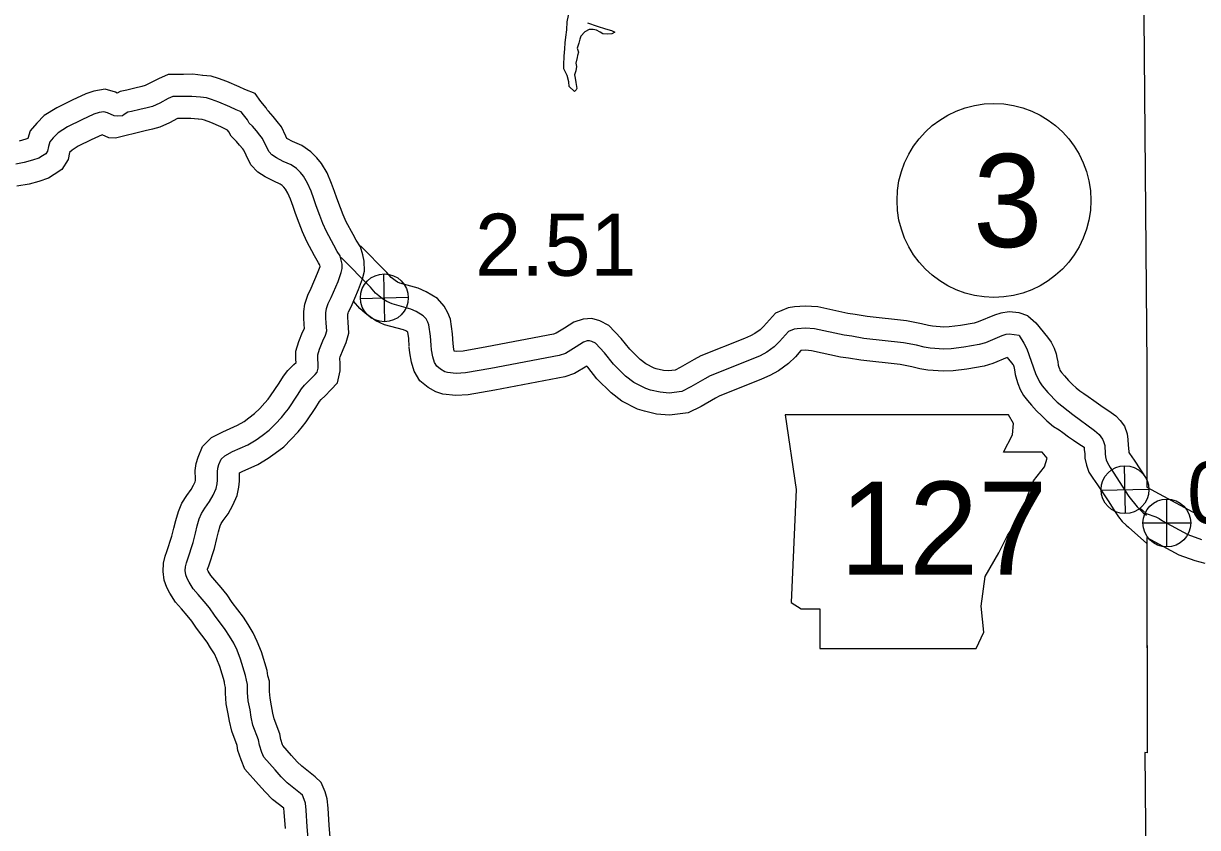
# Model space of a CAD drawing. Extents: x -83719 to 153526, y -11835 to 11446.
# Drawn here: x 8019.5 to 8285.9, y -121.3 to 61 of the extents above; entities that cross this region are included whole.
import ezdxf

# ---------------------------------------------------------------- set-up
doc = ezdxf.new("R2010")
doc.units = 0
for name, color, linetype in [('Level 10', 7, 'Continuous'), ('Level 11', 7, 'Continuous'), ('Level 2', 7, 'Continuous'), ('Level 21', 7, 'Continuous'), ('Level 25', 7, 'Continuous'), ('Level 26', 7, 'Continuous'), ('Level 27', 7, 'Continuous'), ('Level 59', 7, 'Continuous'), ('Level 9', 7, 'Continuous')]:
    doc.layers.add(name, color=color, linetype=linetype)

msp = doc.modelspace()

# ---------------------------------------------------------------- linework, layer by layer
at = {"layer": 'Level 10'}
for points in [[(8060.18, 49.24), (8057.93, 49.49), (8055.8, 49.48), (8052.32, 49.45), (8050.1, 48.49), (8048.17, 47.45), (8047.11, 46.96), (8046.33, 46.76), (8044.71, 46.36), (8042.91, 45.93), (8041.37, 45.61), (8040.73, 45.24), (8040.34, 45.43), (8038, 46.13), (8035.41, 45.69), (8033.59, 45.07), (8030.51, 43.64), (8027.04, 41.92), (8024.14, 40.15), (8022.49, 38.42), (8020.96, 36.65), (8020.43, 34.9), (8020, 34.76), (8018.5, 34.34)], [(8074.76, -85.72), (8073.47, -81.54), (8072.52, -79.14), (8071.58, -77.17), (8070.44, -75.33), (8069.4, -73.63), (8066.85, -70.29), (8065.69, -68.55), (8064.3, -66.88), (8062.91, -65.23), (8062, -64.2), (8061.37, -63.21), (8061.2, -62.88), (8061.23, -62.74), (8061.5, -62), (8062.78, -58.05), (8063.34, -55.78), (8063.7, -54.25), (8064.08, -52.96), (8064.31, -52.4), (8064.75, -51.73), (8065.88, -50.17), (8067, -48.24), (8067.98, -46.02), (8068.36, -44.17), (8068.51, -42.77), (8068.47, -40.99), (8068.48, -40.9), (8069.06, -40.6), (8072.66, -38.98), (8074.99, -37.61), (8076.59, -36.45), (8078.52, -34.97), (8080.21, -33.29), (8081.79, -31.64), (8082.79, -30.38), (8083.61, -29.35), (8085.8, -26.09), (8086.68, -24.76), (8087.02, -24.3), (8087.92, -23.42), (8089.25, -22.06), (8090.73, -20.46), (8091.3, -17.77), (8091.34, -16.12), (8091.27, -14.91), (8091.37, -14.6), (8092.04, -12.91), (8092.73, -11.36), (8093.33, -9.2), (8093.12, -6.7), (8093.09, -5.7), (8093.1, -4.92), (8093.13, -4.7), (8093.22, -4.41), (8093.81, -3.24), (8095.53, 0.7), (8096.37, 3.09), (8096.85, 4.84), (8096.76, 7.09), (8096.44, 8.52), (8095.98, 10.35), (8094.99, 11.9), (8094.31, 13.12), (8092.73, 16.06), (8092.01, 17.59), (8091.43, 19.2), (8090.61, 21.37), (8090.05, 22.91), (8089.4, 24.76), (8088.41, 27.11), (8087.09, 29.26), (8086.04, 30.54), (8084.68, 31.94), (8082.65, 33.35), (8080.54, 34.26), (8079.38, 34.86), (8079.25, 34.95), (8078.98, 35.49), (8078.02, 37.56), (8077.03, 38.8), (8076.14, 39.9), (8075.05, 41.13), (8074.77, 41.41), (8074.53, 41.89), (8073.34, 43.36), (8072.03, 45.16), (8069.67, 46.05), (8068.4, 46.64), (8065.63, 47.86), (8063.73, 48.53), (8062.03, 49.08), (8060.07, 49.25)], [(8059.08, 39.3), (8057.41, 39.49), (8055.88, 39.48), (8054.44, 39.47), (8052.63, 38.49), (8050.44, 37.49), (8048.76, 37.06), (8047.07, 36.64), (8040.32, 35.04), (8038.83, 35.09), (8037.35, 35.78), (8037.32, 35.78), (8034.83, 34.62), (8031.88, 33.16), (8030.48, 32.3), (8029.93, 31.72), (8029.59, 30.13), (8028.16, 27.87), (8026.46, 26.77), (8025.11, 25.94), (8022.95, 25.2), (8020.73, 24.58), (8017.97, 24.09)], [(8065.1, -88.33), (8064.03, -84.85), (8063.35, -83.13), (8062.8, -81.98), (8061.92, -80.57), (8061.14, -79.28), (8058.72, -76.12), (8057.66, -74.54), (8056.63, -73.3), (8055.34, -71.77), (8053.97, -70.22), (8052.71, -68.22), (8052.01, -66.9), (8051.42, -65.24), (8051.13, -63.3), (8051.25, -61.41), (8051.65, -59.83), (8052.03, -58.76), (8053.16, -55.3), (8053.62, -53.42), (8054.03, -51.68), (8054.62, -49.69), (8055.38, -47.78), (8056.52, -46.04), (8057.49, -44.71), (8058.07, -43.69), (8058.4, -42.96), (8058.47, -42.61), (8058.5, -42.34), (8058.45, -40.39), (8058.68, -38.78), (8059.08, -37.36), (8060.12, -34.91), (8062.16, -32.92), (8064.7, -31.59), (8068.06, -30.09), (8069.51, -29.23), (8070.61, -28.43), (8071.92, -27.43), (8073.07, -26.28), (8074.26, -25.05), (8074.97, -24.16), (8075.53, -23.45), (8077.48, -20.54), (8078.51, -18.99), (8079.48, -17.7), (8080.83, -16.36), (8081.31, -15.88), (8081.26, -15.19), (8081.25, -13.3), (8081.98, -11.15), (8082.82, -9.02), (8083.21, -8.16), (8083.14, -7.29), (8083.08, -5.76), (8083.12, -4.33), (8083.28, -2.62), (8083.96, -0.57), (8084.75, 1.01), (8086.22, 4.37), (8086.77, 5.93), (8086.71, 6.23), (8086.68, 6.33), (8086.4, 6.76), (8085.53, 8.33), (8083.8, 11.57), (8082.76, 13.76), (8082.05, 15.74), (8081.23, 17.9), (8080.64, 19.54), (8080.07, 21.16), (8079.49, 22.53), (8078.93, 23.44), (8078.57, 23.87), (8078.19, 24.27), (8077.75, 24.57), (8076.25, 25.23), (8074.34, 26.21), (8072.65, 27.32), (8071.05, 28.97), (8069.97, 31.15), (8069.45, 32.26), (8069.23, 32.55), (8068.51, 33.44), (8067.78, 34.26), (8066.59, 35.43), (8066.09, 36.42), (8065.75, 36.84), (8064.26, 37.54), (8061.95, 38.55), (8060.52, 39.06), (8060.02, 39.22), (8059.19, 39.29)], [(8116.97, -11.66), (8116.84, -9.4), (8116.34, -6.07), (8115.77, -4.59), (8114.92, -3.08), (8113.43, -1.39), (8110.85, 0.18), (8109, 0.97), (8104.87, 2.1), (8104.36, 2.34), (8103.79, 2.73), (8103.2, 3.14), (8102.92, 3.39), (8101.91, 4.56), (8095.98, 10.61)], [(8106.99, -12.22), (8106.89, -10.43), (8106.67, -8.98), (8106.25, -8.73), (8105.7, -8.49), (8101.37, -7.31), (8099.44, -6.39), (8098.13, -5.53), (8096.97, -4.7), (8095.77, -3.64), (8094.36, -1.99)], [(8247.39, -5.31), (8245.47, -4.58), (8243.17, -4.37), (8241.3, -4.68), (8239.84, -5.11), (8236.1, -6.68), (8235.21, -6.94), (8232.14, -7.47), (8229.57, -7.77), (8228.37, -7.84), (8225.78, -7.64), (8224.88, -7.51), (8223.28, -7.09), (8219.9, -6.43), (8210.9, -5.46), (8208.18, -4.97), (8206.52, -4.77), (8199.72, -3.27), (8196.89, -3.09), (8194.41, -3.28), (8193.02, -3.51), (8190.13, -4.66), (8187.43, -7.68), (8186.62, -8.46), (8185.47, -9.3), (8184.47, -9.84), (8183.06, -10.45), (8173.21, -14.37), (8171.64, -15.19), (8168.53, -17.03), (8167.37, -17.6), (8165.88, -17.79), (8164.72, -17.69), (8163.06, -17.3), (8162.6, -17.16), (8160.68, -16.18), (8159.41, -15.19), (8157.06, -12.87), (8155.09, -10.4), (8152.32, -7.46), (8150.27, -6.43), (8148.44, -5.93), (8146.46, -6.02), (8144.36, -6.7), (8142.21, -8.12), (8140.36, -9.22), (8139.76, -9.42), (8124.6, -12.34), (8119.23, -13.27), (8117.8, -13.35), (8117.21, -13.29), (8117.03, -12.29), (8116.96, -11.46)], [(8247.39, -5.31), (8249.25, -6.9), (8251.84, -10.12), (8252.7, -11.24), (8253.36, -12.6), (8253.82, -13.9), (8253.99, -14.76), (8254.19, -15.72), (8254.31, -16.46), (8254.43, -16.9), (8254.55, -17.3), (8254.68, -17.63), (8254.8, -17.84), (8255.01, -18.11), (8255.7, -18.9), (8256.65, -19.94), (8257.53, -20.83), (8258.37, -21.62), (8259.19, -22.31), (8260.11, -22.9), (8261.1, -23.61), (8262.38, -24.51), (8263.44, -25.26), (8264.5, -25.98), (8265.82, -26.83), (8267.37, -27.94), (8268.35, -29.02), (8269.35, -30.29), (8269.92, -32.08), (8270.06, -33.36), (8270.17, -34.64), (8270.31, -36.04), (8270.31, -36.28), (8270.46, -36.51), (8271.51, -38.02), (8274.41, -42.4)], [(8242.7, -14.75), (8239.46, -16.11), (8237.47, -16.7), (8233.58, -17.37), (8230.43, -17.74), (8228.27, -17.86), (8224.67, -17.58), (8222.9, -17.32), (8221.07, -16.85), (8218.4, -16.33), (8209.48, -15.36), (8206.7, -14.86), (8204.85, -14.64), (8198.31, -13.2), (8196.94, -13.11), (8195.91, -13.19), (8194.65, -14.6), (8193.09, -16.12), (8190.79, -17.8), (8188.83, -18.84), (8186.92, -19.68), (8177.37, -23.48), (8176.5, -23.93), (8173.3, -25.82), (8170.3, -27.31), (8166.09, -27.84), (8163.14, -27.6), (8160.43, -26.95), (8158.82, -26.46), (8155.28, -24.65), (8152.81, -22.72), (8149.62, -19.58), (8147.53, -16.97), (8147.31, -16.73), (8144.53, -18.37), (8142.29, -19.12), (8126.4, -22.18), (8120.35, -23.22), (8117.56, -23.37), (8114.64, -23.07), (8113.03, -22.55), (8111.3, -21.54), (8109.38, -20.03), (8108.16, -17.87), (8107.5, -15.78), (8107.12, -13.65), (8107, -12.41)], [(8242.7, -14.75), (8244.01, -16.34), (8244.14, -16.51), (8244.15, -16.54), (8244.19, -16.75), (8244.35, -17.52), (8244.52, -18.58), (8244.82, -19.66), (8245.11, -20.66), (8245.67, -21.99), (8246.44, -23.38), (8247.31, -24.49), (8248.24, -25.55), (8249.39, -26.82), (8250.54, -27.98), (8251.72, -29.1), (8253.26, -30.38), (8254.48, -31.17), (8255.31, -31.76), (8256.65, -32.7), (8257.74, -33.47), (8258.97, -34.31), (8260.17, -35.09), (8260.22, -35.58), (8260.31, -36.59), (8260.33, -37.55), (8260.69, -39.13), (8261.27, -40.73), (8262.17, -42.1), (8263.23, -43.63), (8265.65, -47.28), (8266.9, -49.27), (8268.01, -50.87), (8268.83, -51.96), (8269.71, -52.76), (8270.23, -53.2), (8274.43, -56.95)], [(8078.89, -121.57), (8078.63, -117.85), (8078.53, -116.96), (8076, -114.99), (8074.28, -113.29), (8072.81, -111.58), (8069.68, -108.09), (8068.88, -106.03), (8068.14, -103.9), (8067.94, -102.76), (8066.71, -99.52), (8066.23, -97.25), (8065.95, -95.6), (8065.48, -93.27), (8065.34, -90.9), (8065.31, -89.59), (8065.15, -88.97), (8064.94, -87.64)], [(8089.17, -124.51), (8088.86, -120.82), (8088.59, -116.94), (8088.36, -114.87), (8087.92, -113.29), (8086.99, -111.15), (8085.66, -109.84), (8082.62, -107.46), (8081.59, -106.45), (8080.31, -104.98), (8078.34, -102.77), (8078.26, -102.57), (8077.85, -101.38), (8077.63, -100.11), (8076.34, -96.71), (8076.06, -95.38), (8075.78, -93.77), (8075.42, -91.98), (8075.33, -90.47), (8075.27, -88.19), (8074.95, -86.94), (8074.76, -85.72)]]:
    msp.add_lwpolyline(points, dxfattribs=at)
at = {"layer": 'Level 11'}
for points in [[(8274.42, -44.17), (8285.72, -50.31), (8288.35, -51.24)], [(8274.43, -55.56), (8281.64, -59.47), (8285.29, -60.76), (8287.54, -61.41)]]:
    msp.add_lwpolyline(points, dxfattribs=at)
at = {"layer": 'Level 2'}
for points in [[(8274.7, 216.84), (8274.53, 159.58), (8273.65, 71.44), (8274.38, -16.77), (8274.42, -44.17)], [(8274.45, 151.77), (8273.65, 71.44), (8274.38, -16.77), (8274.41, -42.4)], [(8274.43, -55.56), (8274.5, -104.39), (8273.93, -104.3), (8274.73, -188.04)], [(8274.43, -56.95), (8274.5, -104.39), (8273.93, -104.3), (8274.73, -188.04)]]:
    msp.add_lwpolyline(points, dxfattribs=at)
at = {"layer": 'Level 21'}
msp.add_lwpolyline([(8192.29, -27.74), (8194.83, -44.66), (8193.7, -70.32), (8195.95, -71.73), (8200.18, -71.73), (8200.18, -80.75), (8235.71, -80.75), (8237.4, -77.08), (8236.84, -71.16), (8237.68, -64.39), (8240.79, -59.04), (8242.76, -55.09), (8245.58, -50.86), (8247.27, -46.35), (8248.68, -42.68), (8251.22, -39.58), (8251.78, -37.61), (8250.66, -36.2), (8241.91, -36.2), (8243.89, -32.25), (8244.17, -29.71), (8243, -27.76)], close=True, dxfattribs=at)
at = {"layer": 'Level 26'}
for p, q in [((8101.48, -6.63), (8101.23, 4.22)), ((8095.93, -1.33), (8106.78, -1.08)), ((8269.57, -50.14), (8269.32, -39.29)), ((8264.02, -44.84), (8274.87, -44.59)), ((8278.95, -57.7), (8278.95, -46.86)), ((8273.54, -52.28), (8284.37, -52.28))]:
    msp.add_line(p, q, dxfattribs=at)
for centre, radius in [((8101.36, -1.21), 5.43), ((8269.45, -44.72), 5.43), ((8278.95, -52.28), 5.42)]:
    msp.add_circle(centre, radius, dxfattribs=at)
at = {"layer": 'Level 27'}
msp.add_circle((8239.71, 20.87), 22, dxfattribs=at)
at = {"layer": 'Level 59'}
for points in [[(8059.63, 44.27), (8057.67, 44.49), (8055.84, 44.48), (8053.38, 44.46), (8052.28, 43.98), (8050.4, 42.97), (8048.77, 42.22), (8047.55, 41.91), (8045.89, 41.5), (8044, 41.05), (8043.17, 40.88), (8042.34, 40.41), (8041.94, 40.04), (8040.91, 40.03), (8040.01, 40.06), (8038.55, 40.74), (8037.68, 41.01), (8036.65, 40.83), (8035.46, 40.42), (8032.67, 39.13), (8029.46, 37.54), (8027.31, 36.22), (8026.19, 35.05), (8025.43, 34.18), (8025.11, 33.11), (8024.88, 32.04), (8024.52, 31.47), (8023.79, 31), (8022.97, 30.49), (8021.47, 29.98), (8019.62, 29.46), (8017.69, 29.12)], [(8069.87, -86.86), (8068.75, -83.2), (8067.93, -81.14), (8067.19, -79.57), (8066.18, -77.95), (8065.27, -76.45), (8062.78, -73.21), (8061.67, -71.55), (8060.47, -70.09), (8059.12, -68.5), (8057.98, -67.21), (8057.04, -65.71), (8056.6, -64.88), (8056.3, -64.02), (8056.16, -63.09), (8056.21, -62.19), (8056.44, -61.28), (8056.77, -60.38), (8057.97, -56.67), (8058.48, -54.6), (8058.87, -52.96), (8059.35, -51.33), (8059.84, -50.09), (8060.63, -48.88), (8061.68, -47.44), (8062.54, -45.97), (8063.19, -44.49), (8063.41, -43.39), (8063.51, -42.56), (8063.46, -40.69), (8063.59, -39.82), (8063.81, -39.02), (8064.33, -37.78), (8065.13, -37.01), (8066.88, -36.1), (8070.36, -34.54), (8072.25, -33.42), (8073.6, -32.44), (8075.22, -31.2), (8076.64, -29.79), (8078.02, -28.34), (8078.88, -27.27), (8079.57, -26.4), (8081.64, -23.31), (8082.59, -21.87), (8083.25, -21), (8084.37, -19.89), (8085.63, -18.62), (8086.12, -18.08), (8086.31, -17.18), (8086.34, -16.21), (8086.26, -15.01), (8086.26, -14.11), (8086.68, -12.87), (8087.43, -10.97), (8088.02, -9.66), (8088.28, -8.73), (8088.13, -6.99), (8088.09, -5.73), (8088.11, -4.63), (8088.2, -3.66), (8088.59, -2.49), (8089.28, -1.12), (8090.88, 2.53), (8091.59, 4.57), (8091.82, 5.41), (8091.78, 6.44), (8091.57, 7.37), (8091.33, 8.34), (8090.69, 9.33), (8089.92, 10.73), (8088.26, 13.81), (8087.38, 15.68), (8086.74, 17.47), (8085.92, 19.63), (8085.35, 21.23), (8084.73, 22.96), (8083.95, 24.82), (8083.01, 26.35), (8082.31, 27.21), (8081.43, 28.1), (8080.2, 28.96), (8078.4, 29.74), (8076.86, 30.53), (8075.86, 31.19), (8075.19, 31.89), (8074.48, 33.32), (8073.73, 34.91), (8073.13, 35.67), (8072.32, 36.67), (8071.42, 37.69), (8070.68, 38.42), (8070.31, 39.15), (8069.37, 40.31), (8068.87, 41.01), (8067.73, 41.43), (8066.33, 42.09), (8063.79, 43.2), (8062.13, 43.79), (8061.03, 44.15), (8059.63, 44.27)], [(8111.98, -11.94), (8111.86, -9.92), (8111.48, -7.35), (8111.24, -6.72), (8110.83, -6), (8110.18, -5.27), (8108.55, -4.28), (8107.35, -3.76), (8103.12, -2.6), (8101.9, -2.02), (8100.96, -1.4), (8100.09, -0.78), (8099.34, -0.12), (8098.23, 1.18), (8091.58, 7.94)], [(8245.43, -9.78), (8243.19, -9.43), (8242.41, -9.56), (8241.52, -9.82), (8237.78, -11.4), (8236.34, -11.82), (8232.86, -12.42), (8230, -12.75), (8228.32, -12.85), (8225.23, -12.61), (8223.89, -12.41), (8222.17, -11.97), (8219.15, -11.38), (8210.19, -10.41), (8207.44, -9.92), (8205.69, -9.71), (8199.01, -8.24), (8196.92, -8.1), (8195.02, -8.25), (8194.37, -8.35), (8193.07, -8.87), (8191.04, -11.14), (8189.86, -12.29), (8188.13, -13.55), (8186.65, -14.34), (8184.99, -15.06), (8175.29, -18.93), (8174.07, -19.56), (8170.92, -21.43), (8168.84, -22.46), (8165.98, -22.82), (8163.93, -22.64), (8161.75, -22.13), (8160.71, -21.81), (8157.98, -20.41), (8156.11, -18.95), (8153.34, -16.22), (8151.31, -13.68), (8149.28, -11.53), (8148.48, -11.12), (8147.89, -10.96), (8147.36, -10.99), (8146.55, -11.25), (8144.87, -12.36), (8142.44, -13.8), (8141.02, -14.27), (8125.5, -17.26), (8119.79, -18.25), (8117.68, -18.36), (8115.68, -18.16), (8115.1, -17.96), (8114.12, -17.39), (8113.25, -16.71), (8112.77, -15.86), (8112.37, -14.58), (8112.08, -12.97), (8111.98, -11.94)], [(8245.43, -9.78), (8246.49, -11.46), (8247.19, -12.77), (8249.15, -18.34), (8250.05, -20.25), (8250.67, -21.15), (8251.95, -22.71), (8254.07, -24.88), (8257.62, -27.65), (8262.53, -31.29), (8263.57, -32.19), (8264.36, -33.27), (8264.61, -33.78), (8264.84, -34.67), (8264.92, -36.57), (8265.02, -37.3), (8265.19, -37.95), (8265.5, -38.64), (8266.1, -39.68), (8270.32, -46.29), (8272.2, -48.63), (8273.6, -49.96), (8274.34, -50.47)], [(8272.88, -48.88), (8273, -49), (8273.51, -49.43), (8274.28, -50.12), (8276.43, -50.86), (8277.23, -51.25), (8278, -51.81)], [(8278, -51.81), (8283.68, -54.89), (8286.82, -56)], [(8084.17, -124.76), (8083.88, -121.19), (8083.61, -117.39), (8083.44, -115.83), (8083.2, -114.96), (8082.79, -114.03), (8082.35, -113.6), (8079.31, -111.23), (8077.94, -109.87), (8076.56, -108.28), (8074.01, -105.43), (8073.57, -104.3), (8072.99, -102.64), (8072.78, -101.44), (8071.53, -98.11), (8071.15, -96.32), (8070.87, -94.68), (8070.45, -92.62), (8070.34, -90.69), (8070.29, -88.89), (8070.05, -87.96), (8069.87, -86.86)]]:
    msp.add_lwpolyline(points, dxfattribs=at)
at = {"layer": 'Level 9'}
for points in [[(8144.5, 45.59), (8143.29, 46.71), (8143.22, 47.81), (8142.88, 49.21), (8142.07, 50.74), (8142.06, 51.67), (8142.18, 53.6), (8142.3, 55.24), (8142.42, 56.61), (8142.57, 57.91), (8142.76, 59.61), (8142.88, 61.41), (8143.17, 62.85), (8142.89, 63.85), (8141.89, 64.37), (8140.99, 64.7), (8141.05, 65.13), (8141.98, 66.17), (8142.19, 68.21), (8142.51, 69.98), (8142.34, 71.18), (8142.13, 71.74)], [(8147.5, 61.15), (8149.67, 60.43), (8151.54, 59.81), (8152.9, 59.45), (8153.64, 59.03), (8153.01, 58.66), (8151.95, 58.58), (8150.91, 58.64), (8150.31, 59.03), (8149.54, 59.5), (8148.78, 59.69), (8147.81, 59.62), (8146.85, 59.11), (8145.96, 58.17), (8145.74, 57.47), (8145.48, 56.56), (8145.15, 55.43), (8145.39, 54.53), (8145.23, 53.76), (8145.1, 53.33), (8144.82, 51.99), (8144.99, 51.23), (8144.8, 50.26), (8144.54, 49.39), (8144.64, 48.59), (8144.85, 47.62), (8145.03, 46.26), (8144.93, 45.96), (8144.5, 45.59)]]:
    msp.add_lwpolyline(points, dxfattribs=at)

# ---------------------------------------------------------------- texts
at = {"layer": 'Level 21'}
msp.add_text('127', height=21.12, dxfattribs=at).set_placement((8204.71, -64))
at = {"layer": 'Level 25'}
for s, p in [('2.51', (8121.95, 3.79)), ('0.0', (8283.55, -52.43))]:
    msp.add_text(s, height=14.08, dxfattribs=at).set_placement(p)
at = {"layer": 'Level 27'}
msp.add_text('3', height=21.12, dxfattribs=at).set_placement((8234.99, 10.31))

doc.saveas('drawing.dxf')
